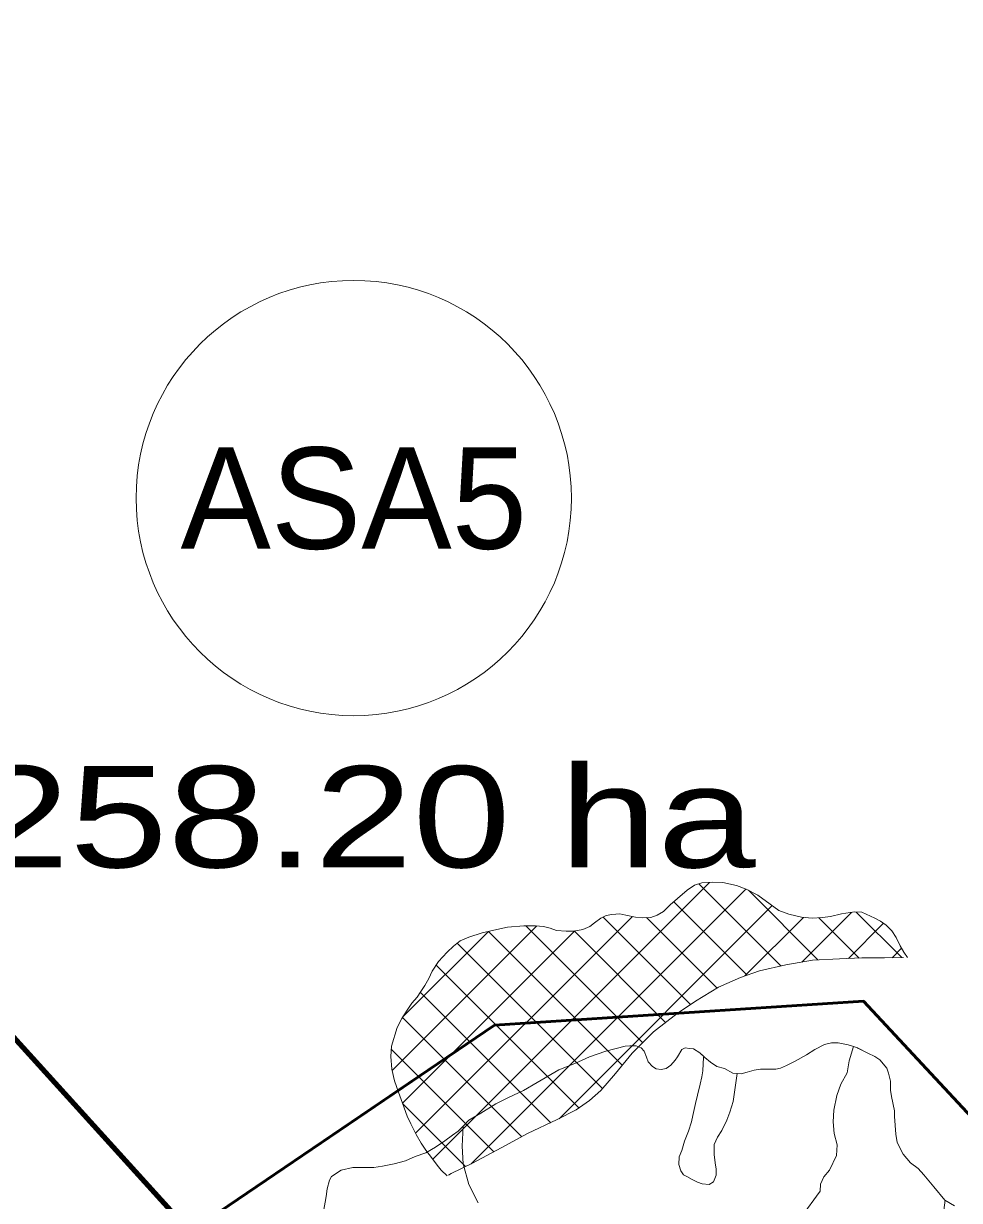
# Model space of a CAD drawing. Extents: x -1643653 to 4543381, y 1624270 to 13878484.
# Drawn here: x 738565 to 743182, y 8927283 to 8933088 of the extents above; entities that cross this region are included whole.
import ezdxf
from ezdxf.enums import TextEntityAlignment as Align

# ---------------------------------------------------------------- set-up
doc = ezdxf.new("R2010")
doc.units = 0
doc.header["$LTSCALE"] = 200
for name, color, linetype, lineweight in [('1', 7, 'Continuous', 13), ('26', 7, 'Continuous', 106), ('27', 7, 'Continuous', 53), ('28', 7, 'Continuous', 53), ('29', 7, 'Continuous', 13), ('45', 7, 'Continuous', 13)]:
    doc.layers.add(name, color=color, linetype=linetype, lineweight=lineweight)
doc.layers.add('63', color=7, linetype='Continuous')

msp = doc.modelspace()

# ---------------------------------------------------------------- linework, layer by layer
at = {"layer": '1', "lineweight": 25}
msp.add_spline([(814781, 9009175.5), (814787.2, 9009173.4), (814796.9, 9009173.4), (814799.4, 9009172.4), (814805.1, 9009174.5), (814805.6, 9009176.5), (814811.7, 9009179.5), (814811.7, 9009179.5), (814801.5, 9009181), (814790.7, 9009181.5), (814784.1, 9009183.1), (814777.4, 9009185.1), (814778.4, 9009175.5)], degree=3, dxfattribs=at)
at = {"layer": '26'}
msp.add_lwpolyline([(738115.9, 8928527.7), (739385.9, 8927129), (738224.4, 8926341.3), (738068.6, 8925272.7), (738115.5, 8923802.2), (737960, 8917973)], dxfattribs=at)
at = {"layer": '27'}
for points in [[(744737.6, 8934840.7), (738545.5, 8933756.1), (734104.3, 8931770.8), (738115.9, 8928527.7), (739385.9, 8927129)], [(739385.9, 8927129), (740888.2, 8928147.7), (742708.4, 8928266.2), (743729.5, 8927170.5), (746115.6, 8927478.8)]]:
    msp.add_lwpolyline(points, dxfattribs=at)
msp.add_lwpolyline([(746115.6, 8927478.8), (743729.5, 8927170.5), (742708.4, 8928266.2), (740888.2, 8928147.7), (738224.4, 8926341.3), (738068.6, 8925272.7), (741707.2, 8923237.2), (742198, 8921966.9), (745069, 8922906.2), (745575.7, 8923768.8)], close=True, dxfattribs=at)
at = {"layer": '28'}
for points in [[(729966.7, 8936328.8), (729922.9, 8936211.9), (729893.7, 8936109.6), (729893.7, 8936043.8), (730039.7, 8935868.4), (730302.4, 8935656.6), (730346.2, 8935590.8), (730382.7, 8935532.3), (730360.8, 8935422.8), (730360.8, 8935364.3), (730331.6, 8935218.2), (730222.1, 8935094), (730163.7, 8935035.5), (730092.7, 8935013.9), (738115.9, 8928527.7), (739385.9, 8927129)], [(738068.6, 8925272.7), (738224.4, 8926341.3), (740888.2, 8928147.7), (742708.4, 8928266.2), (743729.5, 8927170.5), (746115.6, 8927478.8), (753732.9, 8926707.6)], [(739385.9, 8927129), (740888.2, 8928147.7), (742708.4, 8928266.2), (743729.5, 8927170.5), (745752.4, 8927202.3), (753732.9, 8926707.6)]]:
    msp.add_lwpolyline(points, dxfattribs=at)
at = {"layer": '29'}
for p, q in [((740583.4, 8927487.1), (741948.6, 8928852.3)), ((742302.1, 8928439.6), (741896.2, 8928845.5)), ((740772.7, 8927464.3), (742128.1, 8928819.6)), ((742484.1, 8928469.7), (742140.5, 8928813.4)), ((741207.4, 8927686.8), (742258.2, 8928737.6)), ((742134.8, 8928394.8), (741772.6, 8928757)), ((740499, 8927614.8), (741568.5, 8928684.3)), ((741855, 8928250.3), (741423.9, 8928681.4)), ((741986.8, 8928330.6), (741638.7, 8928678.7)), ((742123.8, 8928391.1), (742412, 8928679.3)), ((742403.7, 8928458.8), (742649.2, 8928704.3)), ((742686.7, 8928479.2), (742487.7, 8928678.2)), ((742896.9, 8928481.2), (742672, 8928706.1)), ((740383.6, 8927923.6), (741098, 8928638.1)), ((740435, 8927762.9), (741285.4, 8928613.4)), ((741619.7, 8928061.3), (741043.4, 8928637.6)), ((741731.9, 8928161.2), (741280.6, 8928612.6)), ((742634.2, 8928477.2), (742807.6, 8928650.6)), ((740434.8, 8928186.9), (740858.2, 8928610.4)), ((741518.9, 8927950), (740858.4, 8928610.5)), ((741421.1, 8927835.6), (740704.8, 8928552)), ((742849.6, 8928480.5), (742896.7, 8928527.5)), ((741304.5, 8927740.2), (740600.5, 8928444.2)), ((741165.7, 8927666.8), (740522.5, 8928310)), ((741022.6, 8927597.8), (740434.2, 8928186.1)), ((740884.7, 8927523.5), (740379.6, 8928028.7)), ((740745.2, 8927450.9), (740436, 8927760.1))]:
    msp.add_line(p, q, dxfattribs=at)
for points in [[(740408.9, 8928135.8), (740430.8, 8928180.9), (740457.8, 8928222.4), (740480.3, 8928256.4), (740506.7, 8928286.2), (740525.6, 8928314.6), (740545, 8928343.5), (740564.3, 8928378.4), (740580.7, 8928414.4), (740612.3, 8928462), (740655, 8928508.6), (740686.1, 8928536.9), (740718.6, 8928563.2), (740761.8, 8928581.8), (740827.3, 8928602.9), (740885.2, 8928617), (740953.3, 8928631.5), (741033.5, 8928637.3), (741091.3, 8928638.7), (741129.8, 8928635), (741163.3, 8928625.8), (741194.2, 8928615.6), (741241.4, 8928610.9), (741279, 8928612.3), (741323.6, 8928619.8), (741358.2, 8928634.9), (741381.1, 8928652.1), (741413.1, 8928675.8), (741438.5, 8928688.9), (741467, 8928693.9), (741506, 8928696.9), (741537, 8928690.2), (741583.6, 8928681.4), (741618.1, 8928677.8), (741659.2, 8928679.7), (741690.7, 8928690.7), (741722.7, 8928707.9), (741754.8, 8928741.3), (741790.9, 8928773.2), (741839.2, 8928814.6), (741875.3, 8928838.9), (741910.4, 8928849.9), (741965.7, 8928853.3), (742014.4, 8928852.2), (742081.3, 8928837.3), (742130, 8928818.8), (742187.3, 8928788.8), (742248, 8928744.9), (742290.1, 8928714.4), (742340.7, 8928694.9), (742402.6, 8928680), (742455.9, 8928675.8), (742507.1, 8928679.7), (742545.2, 8928683.7), (742600.5, 8928696.7), (742643.2, 8928703.7), (742666.5, 8928706.2), (742700, 8928705.6)], [(742700, 8928705.6), (742764.4, 8928675.4), (742792.7, 8928660.6), (742820.6, 8928641.8), (742847.9, 8928612.8), (742869.6, 8928581.2), (742889.8, 8928540.1), (742907, 8928508.6), (742926.2, 8928481.6)], [(742905.1, 8928481.3), (742812, 8928479.9), (742700.4, 8928479.8), (742590.8, 8928475.5), (742457.3, 8928468.3), (742324.8, 8928444.8), (742195.8, 8928415.3), (742101.3, 8928383.6), (741993.6, 8928334.7), (741879.2, 8928266.5), (741788.8, 8928205.9), (741672.3, 8928114.4), (741568, 8928009.1), (741486, 8927910.4), (741412.7, 8927825.9), (741357.2, 8927776.8), (741291.1, 8927730.8), (741198.1, 8927681.9), (741051.3, 8927613.3), (740920.7, 8927542.7), (740780.4, 8927468), (740675.2, 8927417), (740661.3, 8927408.7)], [(740654.3, 8927404.4), (740626, 8927432.9), (740605.8, 8927457.3), (740582, 8927488.8), (740550.2, 8927531.6), (740526.5, 8927566.7), (740502.2, 8927608.3), (740475.5, 8927661.7), (740458.3, 8927698.8), (740434.7, 8927763.8), (740414.5, 8927818.2), (740394.4, 8927873), (740381.9, 8927931.4), (740377, 8927993.3), (740380.7, 8928044.1), (740408.9, 8928135.8)], [(742659.6, 8928042.2), (742633.3, 8928051.4), (742583.4, 8928061.2), (742550, 8928061.6), (742516, 8928052.3), (742468.9, 8928027.6), (742427, 8928002.1), (742371.5, 8927970), (742328.4, 8927949.7), (742299.3, 8927935.7), (742276.9, 8927931.4), (742228.3, 8927930.4), (742200.5, 8927930.7), (742170, 8927926.2), (742135.4, 8927915.4), (742105.3, 8927907.9), (742064.4, 8927911.5), (742023.3, 8927934.1), (741984.5, 8927944.5), (741953.3, 8927965.1), (741926.5, 8927988.3), (741901.2, 8928011.3), (741870.3, 8928031.5), (741850, 8928033.7), (741828.7, 8928035.8), (741813.1, 8928027.6), (741791.3, 8927992.6), (741779.7, 8927975.6), (741758.6, 8927950.3), (741735.3, 8927934.3), (741710.8, 8927928.7), (741685.5, 8927933.2), (741667.2, 8927944.2), (741646.6, 8927967.6), (741637.5, 8927990.6), (741626.9, 8928019.5), (741612.1, 8928035.5), (741587.4, 8928046.2), (741556.1, 8928046.2), (741533.1, 8928044.4), (741437.7, 8928019.4), (741357.7, 8927991.9), (741285.3, 8927959), (741206.3, 8927927.8), (741099.2, 8927865.8), (741031.3, 8927825.3), (740958.1, 8927791), (740894.6, 8927759.4), (740821.4, 8927714.6), (740762, 8927678.6), (740737.1, 8927653), (740709.5, 8927625.7), (740680.5, 8927605.3), (740643.9, 8927577.2), (740597.9, 8927545.8), (740549.6, 8927518.8), (740497.8, 8927500), (740449.8, 8927478.8), (740394.2, 8927464.8), (740336.2, 8927452.9), (740292.8, 8927446.5), (740235.8, 8927445.2), (740190.2, 8927445.4), (740132.1, 8927433.1), (740084.3, 8927401.4), (740074, 8927383.8), (740062.6, 8927341.2), (740057.7, 8927303), (740045, 8927228.2)], [(741921.5, 8927992.8), (741901.2, 8928011.3), (741870.3, 8928031.5), (741850, 8928033.7), (741828.7, 8928035.8), (741813.1, 8928027.6), (741791.3, 8927992.6), (741779.7, 8927975.6), (741758.6, 8927950.3), (741735.3, 8927934.3), (741710.8, 8927928.7), (741685.5, 8927933.2), (741667.2, 8927944.2), (741646.6, 8927967.6), (741637.5, 8927990.6), (741626.9, 8928019.5), (741612.1, 8928035.5), (741587.4, 8928046.2), (741556.1, 8928046.2), (741533.1, 8928044.4), (741437.7, 8928019.4), (741357.7, 8927991.9), (741285.3, 8927959), (741206.3, 8927927.8), (741099.2, 8927865.8), (741031.3, 8927825.3), (740958.1, 8927791), (740894.6, 8927759.4), (740821.4, 8927714.6), (740762, 8927678.6), (740737.1, 8927653), (740733.1, 8927649.1)], [(742659.6, 8928042.2), (742633.3, 8928051.4), (742583.4, 8928061.2), (742550, 8928061.6), (742516, 8928052.3), (742468.9, 8928027.6), (742427, 8928002.1), (742371.5, 8927970), (742328.4, 8927949.7), (742299.3, 8927935.7), (742276.9, 8927931.4), (742228.3, 8927930.4), (742200.5, 8927930.7), (742170, 8927926.2), (742135.4, 8927915.4), (742105.3, 8927907.9), (742085.5, 8927909.7)], [(742492.6, 8926744.1), (742464.1, 8926792.1), (742431.8, 8926868.4), (742393.2, 8926985.8), (742376.1, 8927068.2), (742383.4, 8927161.5), (742419.2, 8927225.6), (742477.1, 8927304.6), (742494.7, 8927329), (742496.9, 8927364), (742513.6, 8927400.2), (742540.9, 8927432.4), (742575.5, 8927504.3), (742578.1, 8927557.7), (742563.6, 8927614.2), (742558.5, 8927670.4), (742561.5, 8927729.1), (742576.9, 8927801.1), (742597.3, 8927856.6), (742628.3, 8927913), (742637.5, 8927971.9), (742659.6, 8928042.2)], [(742492.6, 8926744.1), (742464.1, 8926792.1), (742431.8, 8926868.4), (742393.2, 8926985.8), (742376.1, 8927068.2), (742383.4, 8927161.5), (742419.2, 8927225.6), (742477.1, 8927304.6), (742494.7, 8927329), (742496.9, 8927364), (742513.6, 8927400.2), (742540.9, 8927432.4), (742575.5, 8927504.3), (742578.1, 8927557.7), (742563.6, 8927614.2), (742558.5, 8927670.4), (742561.5, 8927729.1), (742576.9, 8927801.1), (742597.3, 8927856.6), (742628.3, 8927913), (742637.5, 8927971.9), (742659.6, 8928042.2)], [(742492.6, 8926744.1), (742464.1, 8926792.1), (742431.8, 8926868.4), (742393.2, 8926985.8), (742376.1, 8927068.2), (742383.4, 8927161.5), (742419.2, 8927225.6), (742477.1, 8927304.6), (742494.7, 8927329), (742496.9, 8927364), (742513.6, 8927400.2), (742540.9, 8927432.4), (742575.5, 8927504.3), (742578.1, 8927557.7), (742563.6, 8927614.2), (742558.5, 8927670.4), (742561.5, 8927729.1), (742576.9, 8927801.1), (742597.3, 8927856.6), (742628.3, 8927913), (742637.5, 8927971.9), (742659.6, 8928042.2)], [(742492.6, 8926744.1), (742464.1, 8926792.1), (742431.8, 8926868.4), (742393.2, 8926985.8), (742376.1, 8927068.2), (742383.4, 8927161.5), (742419.2, 8927225.6), (742477.1, 8927304.6), (742494.7, 8927329), (742496.9, 8927364), (742513.6, 8927400.2), (742540.9, 8927432.4), (742575.5, 8927504.3), (742578.1, 8927557.7), (742563.6, 8927614.2), (742558.5, 8927670.4), (742561.5, 8927729.1), (742576.9, 8927801.1), (742597.3, 8927856.6), (742628.3, 8927913), (742637.5, 8927971.9), (742659.6, 8928042.2)], [(742679.9, 8928035), (742678.3, 8928035.6), (742659.6, 8928042.2)], [(742659.6, 8928042.2), (742678.3, 8928035.6), (742679.9, 8928035)], [(743157.4, 8927256.4), (743109.8, 8927285.3), (743055.9, 8927350.1), (743005.9, 8927410.5), (742978.5, 8927441), (742940.3, 8927469.4), (742904.6, 8927511.3), (742874.7, 8927568.8), (742867.9, 8927609.6), (742862.1, 8927696.8), (742861.1, 8927725), (742846.1, 8927796.9), (742841.2, 8927828), (742841.1, 8927871.1), (742832.2, 8927910.9), (742823.2, 8927936.1), (742789.5, 8927977.2), (742764.3, 8927993.2), (742729.4, 8928009.8), (742678.3, 8928035.6)], [(742679.9, 8928035), (742729.4, 8928009.8), (742764.3, 8927993.2), (742789.5, 8927977.2), (742823.2, 8927936.1), (742832.2, 8927910.9), (742841.1, 8927871.1), (742841.2, 8927828), (742846.1, 8927796.9), (742861.1, 8927725), (742862.1, 8927696.8), (742867.9, 8927609.6), (742874.7, 8927568.8), (742904.6, 8927511.3), (742940.3, 8927469.4), (742978.5, 8927441), (743005.9, 8927410.5), (743055.9, 8927350.1), (743109.8, 8927285.3), (743110.6, 8927284.9)], [(742085.5, 8927909.7), (742076, 8927841.3), (742066.4, 8927771.3), (742049.6, 8927718.1), (742035.1, 8927679.2), (742010.3, 8927629.1), (741987.8, 8927596.2), (741972.3, 8927559.9), (741971.6, 8927509.9), (741977.1, 8927468.9), (741981.8, 8927437.1), (741981.5, 8927408.7), (741969.4, 8927375.1), (741947.3, 8927362.1), (741912.5, 8927365.3), (741890.4, 8927373.7), (741864, 8927386), (741836.3, 8927400.8), (741821, 8927409.8), (741807, 8927430.1), (741797.5, 8927461.1), (741799.6, 8927499.1), (741812.9, 8927529.3), (741825.2, 8927575.8), (741845.8, 8927625.4), (741860.2, 8927671), (741867.2, 8927702.2), (741880.5, 8927761.2), (741889.1, 8927803.1), (741902.7, 8927857.6), (741910.9, 8927893.4), (741916.1, 8927922), (741919.7, 8927990.8), (741919.7, 8927990.8), (741921.5, 8927992.8)], [(742085.5, 8927909.7), (742076, 8927841.3), (742066.4, 8927771.3), (742049.6, 8927718.1), (742035.1, 8927679.2), (742010.3, 8927629.1), (741987.8, 8927596.2), (741972.3, 8927559.9), (741971.6, 8927509.9), (741977.1, 8927468.9), (741981.8, 8927437.1), (741981.5, 8927408.7), (741969.4, 8927375.1), (741947.3, 8927362.1), (741912.5, 8927365.3), (741890.4, 8927373.7), (741864, 8927386), (741836.3, 8927400.8), (741821, 8927409.8), (741807, 8927430.1), (741797.5, 8927461.1), (741799.6, 8927499.1), (741812.9, 8927529.3), (741825.2, 8927575.8), (741845.8, 8927625.4), (741860.2, 8927671), (741867.2, 8927702.2), (741880.5, 8927761.2), (741889.1, 8927803.1), (741902.7, 8927857.6), (741910.9, 8927893.4), (741916.1, 8927922), (741919.7, 8927990.8), (741919.7, 8927990.8)], [(740733.1, 8927649.1), (740728.7, 8927551), (740733.8, 8927463.3), (740761.8, 8927361.9), (740807.6, 8927272.3)], [(740733.1, 8927649.1), (740728.7, 8927551), (740733.8, 8927463.3), (740761.8, 8927361.9), (740807.6, 8927272.3)], [(743110.6, 8927284.9), (743099.2, 8927198)]]:
    msp.add_lwpolyline(points, dxfattribs=at)
at = {"layer": '29', "lineweight": 53}
msp.add_lwpolyline([(745752.4, 8927202.3), (743729.5, 8927170.5), (742708.4, 8928266.2), (740888.2, 8928147.7), (738224.4, 8926341.3), (738068.6, 8925272.7), (741707.2, 8923237.2), (742198, 8921966.9), (745069, 8922906.2), (745575.7, 8923768.8)], close=True, dxfattribs=at)
at = {"layer": '45'}
msp.add_circle((740194.3, 8930747.8), 1073.6, dxfattribs=at)

# ---------------------------------------------------------------- texts
msp.add_text('ASA5', height=500, dxfattribs=at).set_placement((740194.3, 8930497.8), align=Align.CENTER)
at = {"layer": '63', "width": 1.3}
msp.add_text(' 5258.20 ha', height=500, dxfattribs=at).set_placement((737584.2, 8928925.9))

doc.saveas('drawing.dxf')
